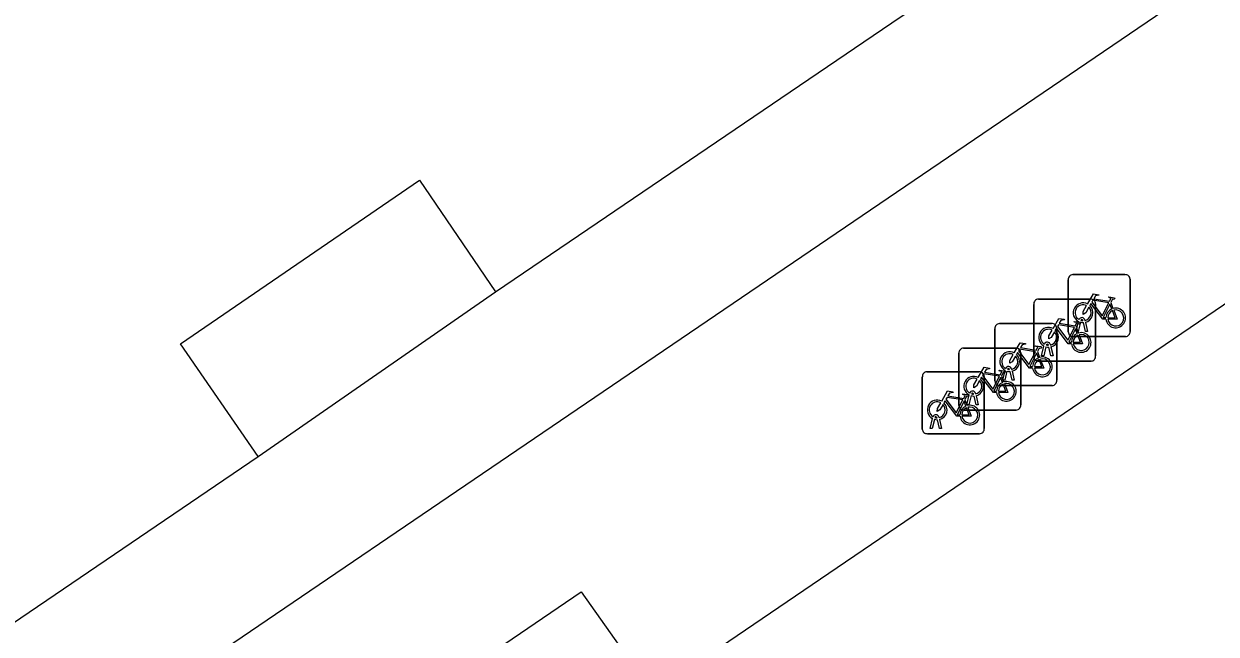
# Model space of a CAD drawing. Extents: x 160037 to 160839, y 385326 to 386441.
# Drawn here: x 160285.29 to 160304.54, y 385999.78 to 386009.62 of the extents above; entities that cross this region are included whole.
import ezdxf

# ---------------------------------------------------------------- set-up
doc = ezdxf.new("R2010")
doc.units = 0
for name, color, linetype in [('IMGEO_Fietsenrek', 7, 'Continuous'), ('IMGEO_Pand', 7, 'Continuous'), ('IMGEO_Rijbaan_lokaal_open', 7, 'Continuous'), ('IMGEO_Voetpad_open', 7, 'Continuous')]:
    doc.layers.add(name, color=color, linetype=linetype)

msp = doc.modelspace()

# ---------------------------------------------------------------- linework, layer by layer
at = {"layer": 'IMGEO_Fietsenrek'}
for p, q in [((160302.153, 386004.652), (160302.153, 386005.493)), ((160302.153, 386005.493), (160302.153, 386004.652)), ((160302.228, 386005.577), (160303.069, 386005.577)), ((160303.069, 386005.577), (160302.228, 386005.577)), ((160303.153, 386005.502), (160303.153, 386004.661)), ((160303.153, 386004.661), (160303.153, 386005.502)), ((160301.596, 386004.256), (160301.596, 386005.097)), ((160301.596, 386005.097), (160301.596, 386004.256)), ((160301.671, 386005.181), (160302.512, 386005.181)), ((160302.512, 386005.181), (160301.671, 386005.181)), ((160302.596, 386005.106), (160302.596, 386004.265)), ((160302.596, 386004.265), (160302.596, 386005.106)), ((160302.84, 386005.126), (160302.876, 386005.031)), ((160300.969, 386003.863), (160300.969, 386004.704)), ((160300.969, 386004.704), (160300.969, 386003.863)), ((160301.044, 386004.788), (160301.885, 386004.788)), ((160301.885, 386004.788), (160301.044, 386004.788)), ((160301.969, 386004.713), (160301.969, 386003.872)), ((160301.969, 386003.872), (160301.969, 386004.713)), ((160302.28, 386004.661), (160302.319, 386004.821)), ((160302.283, 386004.73), (160302.319, 386004.635)), ((160302.349, 386004.809), (160302.314, 386004.661)), ((160302.391, 386004.833), (160302.39, 386004.837)), ((160302.432, 386004.661), (160302.398, 386004.803)), ((160302.422, 386004.844), (160302.423, 386004.837)), ((160302.43, 386004.807), (160302.465, 386004.661)), ((160303.078, 386004.577), (160302.237, 386004.577)), ((160302.237, 386004.577), (160303.078, 386004.577)), ((160302.314, 386004.661), (160302.28, 386004.661)), ((160302.465, 386004.661), (160302.432, 386004.661)), ((160300.463, 386004.392), (160301.304, 386004.392)), ((160301.304, 386004.392), (160300.463, 386004.392)), ((160301.388, 386004.317), (160301.388, 386003.476)), ((160301.388, 386003.476), (160301.388, 386004.317)), ((160301.656, 386004.337), (160301.692, 386004.242)), ((160301.723, 386004.265), (160301.762, 386004.425)), ((160301.792, 386004.413), (160301.757, 386004.265)), ((160301.834, 386004.437), (160301.833, 386004.441)), ((160301.875, 386004.265), (160301.841, 386004.407)), ((160301.865, 386004.448), (160301.866, 386004.441)), ((160301.873, 386004.411), (160301.908, 386004.265)), ((160300.388, 386003.467), (160300.388, 386004.308)), ((160300.388, 386004.308), (160300.388, 386003.467)), ((160302.521, 386004.181), (160301.68, 386004.181)), ((160301.68, 386004.181), (160302.521, 386004.181)), ((160301.757, 386004.265), (160301.723, 386004.265)), ((160301.908, 386004.265), (160301.875, 386004.265)), ((160299.873, 386004.01), (160300.714, 386004.01)), ((160300.714, 386004.01), (160299.873, 386004.01)), ((160300.798, 386003.935), (160300.798, 386003.094)), ((160300.798, 386003.094), (160300.798, 386003.935)), ((160301.075, 386003.941), (160301.111, 386003.846)), ((160301.096, 386003.872), (160301.135, 386004.032)), ((160301.165, 386004.02), (160301.13, 386003.872)), ((160301.207, 386004.044), (160301.206, 386004.048)), ((160301.248, 386003.872), (160301.214, 386004.014)), ((160301.238, 386004.055), (160301.239, 386004.048)), ((160301.246, 386004.018), (160301.281, 386003.872)), ((160299.798, 386003.085), (160299.798, 386003.926)), ((160299.798, 386003.926), (160299.798, 386003.085)), ((160301.894, 386003.788), (160301.053, 386003.788)), ((160301.053, 386003.788), (160301.894, 386003.788)), ((160301.13, 386003.872), (160301.096, 386003.872)), ((160301.281, 386003.872), (160301.248, 386003.872)), ((160300.485, 386003.559), (160300.521, 386003.464)), ((160300.515, 386003.476), (160300.554, 386003.636)), ((160300.584, 386003.624), (160300.549, 386003.476)), ((160300.626, 386003.648), (160300.625, 386003.652)), ((160300.667, 386003.476), (160300.633, 386003.618)), ((160300.657, 386003.659), (160300.658, 386003.652)), ((160300.665, 386003.622), (160300.7, 386003.476)), ((160301.313, 386003.392), (160300.472, 386003.392)), ((160300.472, 386003.392), (160301.313, 386003.392)), ((160300.549, 386003.476), (160300.515, 386003.476)), ((160300.7, 386003.476), (160300.667, 386003.476)), ((160299.925, 386003.094), (160299.964, 386003.254)), ((160299.994, 386003.242), (160299.959, 386003.094)), ((160300.036, 386003.266), (160300.035, 386003.27)), ((160300.077, 386003.094), (160300.043, 386003.236)), ((160300.067, 386003.277), (160300.068, 386003.27)), ((160300.075, 386003.24), (160300.11, 386003.094)), ((160300.723, 386003.01), (160299.882, 386003.01)), ((160299.882, 386003.01), (160300.723, 386003.01)), ((160299.959, 386003.094), (160299.925, 386003.094)), ((160300.11, 386003.094), (160300.077, 386003.094))]:
    msp.add_line(p, q, dxfattribs=at)
for points in [[(160302.466, 386005.103), (160302.561, 386005.267), (160302.647, 386005.253), (160302.649, 386005.244), (160302.593, 386005.233), (160302.566, 386005.188), (160302.822, 386005.147)], [(160302.762, 386004.859), (160302.712, 386004.859), (160302.521, 386005.11), (160302.502, 386005.078)], [(160302.809, 386005.122), (160302.552, 386005.163), (160302.535, 386005.134), (160302.702, 386004.914), (160302.809, 386005.122)], [(160302.857, 386005.024), (160302.827, 386005.101), (160302.718, 386004.883), (160302.761, 386004.883)], [(160302.822, 386005.147), (160302.847, 386005.196), (160302.841, 386005.2), (160302.818, 386005.204), (160302.806, 386005.211), (160302.805, 386005.214), (160302.807, 386005.219), (160302.902, 386005.204), (160302.904, 386005.194), (160302.894, 386005.181), (160302.882, 386005.175), (160302.868, 386005.181), (160302.84, 386005.126)], [(160302.487, 386005.051), (160302.435, 386004.961), (160302.395, 386004.936), (160302.396, 386004.983), (160302.451, 386005.077)], [(160302.791, 386004.883), (160302.911, 386004.882), (160302.867, 386004.996)], [(160302.887, 386005.003), (160302.942, 386004.858), (160302.792, 386004.858)], [(160301.909, 386004.707), (160302.004, 386004.871), (160302.09, 386004.857), (160302.092, 386004.848), (160302.036, 386004.837), (160302.009, 386004.792), (160302.265, 386004.751)], [(160302.205, 386004.463), (160302.155, 386004.463), (160301.964, 386004.714), (160301.945, 386004.682)], [(160302.252, 386004.726), (160301.995, 386004.767), (160301.978, 386004.738), (160302.145, 386004.518), (160302.252, 386004.726)], [(160302.3, 386004.628), (160302.27, 386004.705), (160302.161, 386004.487), (160302.204, 386004.487)], [(160302.265, 386004.751), (160302.29, 386004.8), (160302.284, 386004.804), (160302.261, 386004.808), (160302.249, 386004.815), (160302.248, 386004.818), (160302.25, 386004.823), (160302.345, 386004.808), (160302.347, 386004.798), (160302.337, 386004.785), (160302.325, 386004.779), (160302.311, 386004.785), (160302.283, 386004.73)], [(160301.93, 386004.655), (160301.878, 386004.565), (160301.838, 386004.54), (160301.839, 386004.587), (160301.894, 386004.681)], [(160302.234, 386004.487), (160302.354, 386004.486), (160302.31, 386004.6)], [(160302.33, 386004.607), (160302.385, 386004.462), (160302.235, 386004.462)], [(160301.282, 386004.314), (160301.377, 386004.478), (160301.463, 386004.464), (160301.465, 386004.455), (160301.409, 386004.444), (160301.382, 386004.399), (160301.638, 386004.358)], [(160301.578, 386004.07), (160301.528, 386004.07), (160301.337, 386004.321), (160301.318, 386004.289)], [(160301.625, 386004.333), (160301.368, 386004.374), (160301.351, 386004.345), (160301.518, 386004.125), (160301.625, 386004.333)], [(160301.638, 386004.358), (160301.663, 386004.407), (160301.657, 386004.411), (160301.634, 386004.415), (160301.622, 386004.422), (160301.621, 386004.425), (160301.623, 386004.43), (160301.718, 386004.415), (160301.72, 386004.405), (160301.71, 386004.392), (160301.698, 386004.386), (160301.684, 386004.392), (160301.656, 386004.337)], [(160301.303, 386004.262), (160301.251, 386004.172), (160301.211, 386004.147), (160301.212, 386004.194), (160301.267, 386004.288)], [(160301.673, 386004.235), (160301.643, 386004.312), (160301.534, 386004.094), (160301.577, 386004.094)], [(160301.607, 386004.094), (160301.727, 386004.093), (160301.683, 386004.207)], [(160301.703, 386004.214), (160301.758, 386004.069), (160301.608, 386004.069)], [(160300.701, 386003.918), (160300.796, 386004.082), (160300.882, 386004.068), (160300.884, 386004.059), (160300.828, 386004.048), (160300.801, 386004.003), (160301.057, 386003.962)], [(160301.044, 386003.937), (160300.787, 386003.978), (160300.77, 386003.949), (160300.937, 386003.729), (160301.044, 386003.937)], [(160301.057, 386003.962), (160301.082, 386004.011), (160301.076, 386004.015), (160301.053, 386004.019), (160301.041, 386004.026), (160301.04, 386004.029), (160301.042, 386004.034), (160301.137, 386004.019), (160301.139, 386004.009), (160301.129, 386003.996), (160301.117, 386003.99), (160301.103, 386003.996), (160301.075, 386003.941)], [(160300.722, 386003.866), (160300.67, 386003.776), (160300.63, 386003.751), (160300.631, 386003.798), (160300.686, 386003.892)], [(160300.997, 386003.674), (160300.947, 386003.674), (160300.756, 386003.925), (160300.737, 386003.893)], [(160301.092, 386003.839), (160301.062, 386003.916), (160300.953, 386003.698), (160300.996, 386003.698)], [(160301.026, 386003.698), (160301.146, 386003.697), (160301.102, 386003.811)], [(160301.122, 386003.818), (160301.177, 386003.673), (160301.027, 386003.673)], [(160300.111, 386003.536), (160300.206, 386003.7), (160300.292, 386003.686), (160300.294, 386003.677), (160300.238, 386003.666), (160300.211, 386003.621), (160300.467, 386003.58)], [(160300.407, 386003.292), (160300.357, 386003.292), (160300.166, 386003.543), (160300.147, 386003.511)], [(160300.454, 386003.555), (160300.197, 386003.596), (160300.18, 386003.567), (160300.347, 386003.347), (160300.454, 386003.555)], [(160300.467, 386003.58), (160300.492, 386003.629), (160300.486, 386003.633), (160300.463, 386003.637), (160300.451, 386003.644), (160300.45, 386003.647), (160300.452, 386003.652), (160300.547, 386003.637), (160300.549, 386003.627), (160300.539, 386003.614), (160300.527, 386003.608), (160300.513, 386003.614), (160300.485, 386003.559)], [(160300.132, 386003.484), (160300.08, 386003.394), (160300.04, 386003.369), (160300.041, 386003.416), (160300.096, 386003.51)], [(160300.502, 386003.457), (160300.472, 386003.534), (160300.363, 386003.316), (160300.406, 386003.316)], [(160300.436, 386003.316), (160300.556, 386003.315), (160300.512, 386003.429)], [(160300.532, 386003.436), (160300.587, 386003.291), (160300.437, 386003.291)]]:
    msp.add_lwpolyline(points, dxfattribs=at)
for centre, radius, start, end in [((160302.231, 386005.499), 0.0779, 92.4484, 184.2845), ((160302.231, 386005.499), 0.0779, 92.4484, 184.2845), ((160303.075, 386005.499), 0.0779, 2.4484, 94.2845), ((160303.075, 386005.499), 0.0779, 2.4484, 94.2845), ((160301.674, 386005.103), 0.0779, 92.4484, 184.2845), ((160301.674, 386005.103), 0.0779, 92.4484, 184.2845), ((160302.393, 386004.962), 0.159, 62.6766, 242.1369), ((160302.393, 386004.962), 0.129, 63.3192, 238.903), ((160302.518, 386005.103), 0.0779, 2.4484, 94.2845), ((160302.518, 386005.103), 0.0779, 2.4484, 94.2845), ((160302.393, 386004.962), 0.129, 283.6043, 43.4302), ((160302.393, 386004.962), 0.159, 283.5766, 46.6042), ((160302.92, 386004.878), 0.159, 113.3408, 178.3217), ((160302.92, 386004.878), 0.159, 187.0065, 105.7708), ((160302.92, 386004.878), 0.129, 113.923, 177.9556), ((160302.92, 386004.878), 0.129, 188.6715, 104.5883), ((160301.047, 386004.71), 0.0779, 92.4484, 184.2845), ((160301.047, 386004.71), 0.0779, 92.4484, 184.2845), ((160301.836, 386004.566), 0.159, 62.6766, 242.1369), ((160301.891, 386004.71), 0.0779, 2.4484, 94.2845), ((160301.891, 386004.71), 0.0779, 2.4484, 94.2845), ((160302.373, 386004.833), 0.0499, 12.8025, 158.6934), ((160302.393, 386004.962), 0.159, 253.9967, 271.7867), ((160302.373, 386004.833), 0.0174, 12.8025, 163.4502), ((160302.393, 386004.962), 0.129, 253.415, 269.0204), ((160301.836, 386004.566), 0.129, 63.3192, 238.903), ((160301.836, 386004.566), 0.129, 283.6043, 43.4302), ((160301.836, 386004.566), 0.159, 283.5766, 46.6042), ((160302.231, 386004.655), 0.0779, 182.4484, 274.2845), ((160302.231, 386004.655), 0.0779, 182.4484, 274.2845), ((160302.363, 386004.482), 0.159, 113.3408, 178.3217), ((160302.363, 386004.482), 0.159, 187.0065, 105.7708), ((160302.363, 386004.482), 0.129, 113.923, 177.9556), ((160302.363, 386004.482), 0.129, 188.6715, 104.5883), ((160303.075, 386004.655), 0.0779, 272.4484, 4.2845), ((160303.075, 386004.655), 0.0779, 272.4484, 4.2845), ((160300.466, 386004.314), 0.0779, 92.4484, 184.2845), ((160300.466, 386004.314), 0.0779, 92.4484, 184.2845), ((160301.209, 386004.173), 0.159, 62.6766, 242.1369), ((160301.31, 386004.314), 0.0779, 2.4484, 94.2845), ((160301.31, 386004.314), 0.0779, 2.4484, 94.2845), ((160301.816, 386004.437), 0.0499, 12.8025, 158.6934), ((160301.836, 386004.566), 0.159, 253.9967, 271.7867), ((160301.816, 386004.437), 0.0174, 12.8025, 163.4502), ((160301.836, 386004.566), 0.129, 253.415, 269.0204), ((160301.209, 386004.173), 0.129, 63.3192, 238.903), ((160301.209, 386004.173), 0.129, 283.6043, 43.4302), ((160301.209, 386004.173), 0.159, 283.5766, 46.6042), ((160301.736, 386004.089), 0.159, 113.3408, 178.3217), ((160301.736, 386004.089), 0.159, 187.0065, 105.7708), ((160301.674, 386004.259), 0.0779, 182.4484, 274.2845), ((160301.674, 386004.259), 0.0779, 182.4484, 274.2845), ((160301.736, 386004.089), 0.129, 113.923, 177.9556), ((160301.736, 386004.089), 0.129, 188.6715, 104.5883), ((160302.518, 386004.259), 0.0779, 272.4484, 4.2845), ((160302.518, 386004.259), 0.0779, 272.4484, 4.2845), ((160299.876, 386003.932), 0.0779, 92.4484, 184.2845), ((160299.876, 386003.932), 0.0779, 92.4484, 184.2845), ((160300.628, 386003.777), 0.159, 62.6766, 242.1369), ((160300.72, 386003.932), 0.0779, 2.4484, 94.2845), ((160300.72, 386003.932), 0.0779, 2.4484, 94.2845), ((160301.189, 386004.044), 0.0499, 12.8025, 158.6934), ((160301.209, 386004.173), 0.159, 253.9967, 271.7867), ((160301.189, 386004.044), 0.0174, 12.8025, 163.4502), ((160301.209, 386004.173), 0.129, 253.415, 269.0204), ((160300.628, 386003.777), 0.129, 63.3192, 238.903), ((160300.628, 386003.777), 0.129, 283.6043, 43.4302), ((160300.628, 386003.777), 0.159, 283.5766, 46.6042), ((160301.047, 386003.866), 0.0779, 182.4484, 274.2845), ((160301.047, 386003.866), 0.0779, 182.4484, 274.2845), ((160301.155, 386003.693), 0.159, 113.3408, 178.3217), ((160301.155, 386003.693), 0.159, 187.0065, 105.7708), ((160301.155, 386003.693), 0.129, 113.923, 177.9556), ((160301.155, 386003.693), 0.129, 188.6715, 104.5883), ((160301.891, 386003.866), 0.0779, 272.4484, 4.2845), ((160301.891, 386003.866), 0.0779, 272.4484, 4.2845), ((160300.038, 386003.395), 0.159, 62.6766, 242.1369), ((160300.608, 386003.648), 0.0499, 12.8025, 158.6934), ((160300.628, 386003.777), 0.159, 253.9967, 271.7867), ((160300.608, 386003.648), 0.0174, 12.8025, 163.4502), ((160300.628, 386003.777), 0.129, 253.415, 269.0204), ((160300.038, 386003.395), 0.129, 63.3192, 238.903), ((160300.038, 386003.395), 0.129, 283.6043, 43.4302), ((160300.038, 386003.395), 0.159, 283.5766, 46.6042), ((160300.466, 386003.47), 0.0779, 182.4484, 274.2845), ((160300.466, 386003.47), 0.0779, 182.4484, 274.2845), ((160300.565, 386003.311), 0.159, 113.3408, 178.3217), ((160300.565, 386003.311), 0.159, 187.0065, 105.7708), ((160300.565, 386003.311), 0.129, 113.923, 177.9556), ((160300.565, 386003.311), 0.129, 188.6715, 104.5883), ((160301.31, 386003.47), 0.0779, 272.4484, 4.2845), ((160301.31, 386003.47), 0.0779, 272.4484, 4.2845), ((160300.018, 386003.266), 0.0499, 12.8025, 158.6934), ((160300.038, 386003.395), 0.159, 253.9967, 271.7867), ((160300.018, 386003.266), 0.0174, 12.8025, 163.4502), ((160300.038, 386003.395), 0.129, 253.415, 269.0204), ((160299.876, 386003.088), 0.0779, 182.4484, 274.2845), ((160299.876, 386003.088), 0.0779, 182.4484, 274.2845), ((160300.72, 386003.088), 0.0779, 272.4484, 4.2845), ((160300.72, 386003.088), 0.0779, 272.4484, 4.2845)]:
    msp.add_arc(centre, radius, start, end, dxfattribs=at)
at = {"layer": 'IMGEO_Pand'}
for points in [[(160292.906, 386005.297), (160299.306, 386009.642), (160300.183, 386010.237)], [(160289.078, 386002.642), (160287.824, 386004.46), (160291.682, 386007.1), (160292.906, 386005.297)], [(160285.113, 385999.947), (160289.078, 386002.642)]]:
    msp.add_lwpolyline(points, dxfattribs=at)
at = {"layer": 'IMGEO_Rijbaan_lokaal_open'}
msp.add_lwpolyline([(160306.155, 386006.102), (160295.447, 385998.822)], dxfattribs=at)
at = {"layer": 'IMGEO_Voetpad_open'}
for points in [[(160343.316, 386039.594), (160344.638, 386037.648), (160289.221, 386000), (160275.764, 385990.858), (160274.499, 385992.721)], [(160289.078, 386002.642), (160292.906, 386005.297)], [(160285.522, 385992.092), (160284.414, 385993.732), (160294.292, 386000.458), (160295.447, 385998.822)]]:
    msp.add_lwpolyline(points, dxfattribs=at)

doc.saveas('drawing.dxf')
